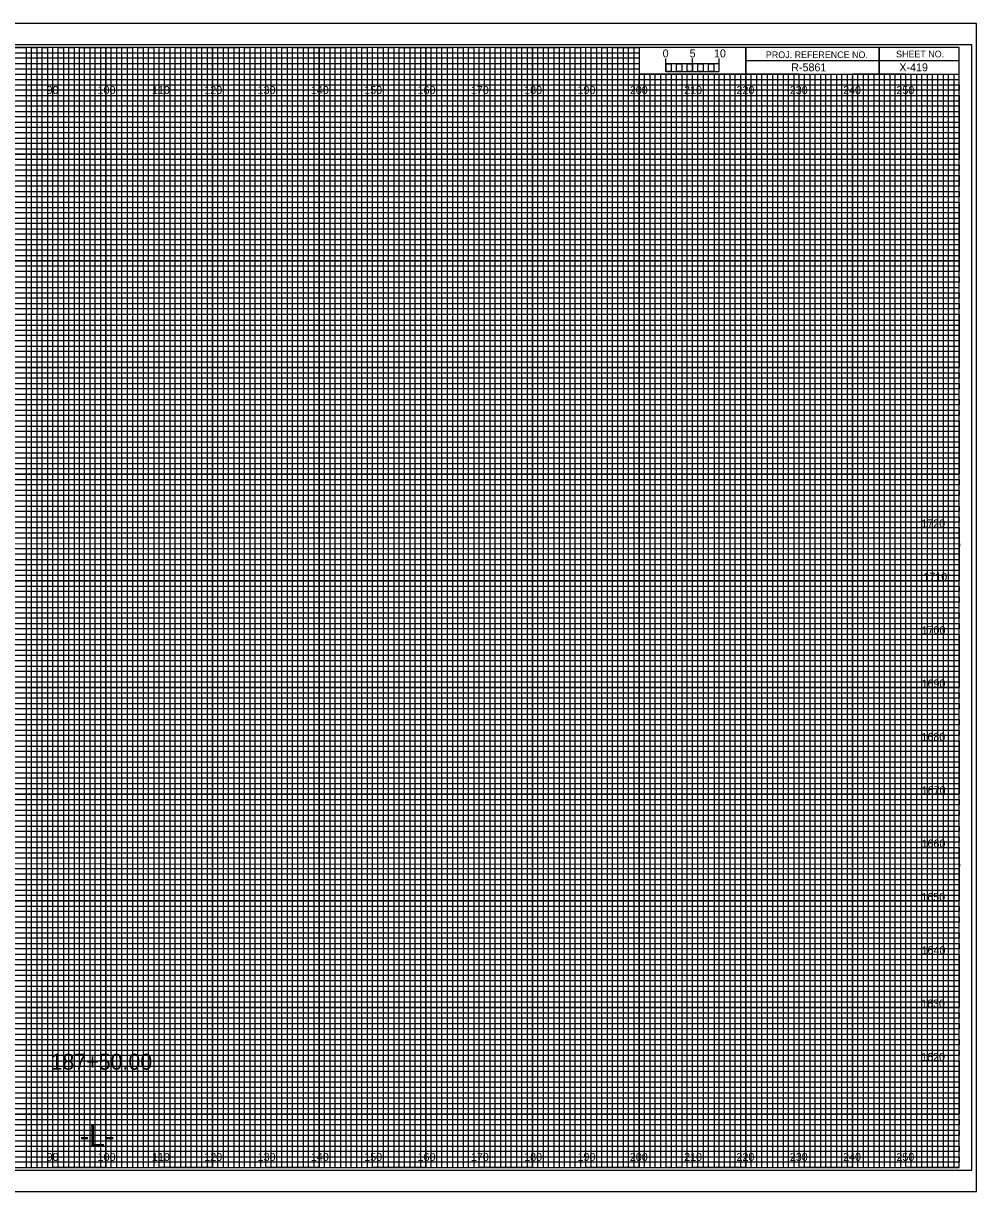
# Model space of a CAD drawing. Extents: x -13 to 323, y -5 to 6154.
# Drawn here: x 144.5 to 323.3, y 3295.5 to 3514.5 of the extents above; entities that cross this region are included whole.
import ezdxf

# ---------------------------------------------------------------- set-up
doc = ezdxf.new("R2010")
doc.units = 0
for name, color, linetype in [('Exist CMT Ground Line', 7, 'Continuous'), ('Prop Horizontal Alignment', 7, 'Continuous'), ('Prop Retaining Wall', 7, 'Continuous'), ('Prop XS Alignment Label', 7, 'Continuous'), ('Prop XS Bar Scale Labels', 7, 'Continuous'), ('Prop XS DDE', 7, 'Continuous'), ('Prop XS DDE Elevations', 7, 'Continuous'), ('Prop XS DDE Slope Text', 7, 'Continuous'), ('Prop XS Earthwork Shape', 7, 'Continuous'), ('Prop XS Elevation Labels', 7, 'Continuous'), ('Prop XS Project Number', 7, 'Continuous'), ('Prop XS Sheet Number', 7, 'Continuous'), ('Prop XS Station Labels', 7, 'Continuous'), ('Raster_Level_0', 7, 'Continuous'), ('Scratch_Level_3', 7, 'Continuous'), ('Sheet Cutting Line CELL', 7, 'Continuous')]:
    doc.layers.add(name, color=color, linetype=linetype)

msp = doc.modelspace()

# ---------------------------------------------------------------- linework, layer by layer
at = {"layer": 'Exist CMT Ground Line'}
for p, q in [((265, 3505.49), (265, 3507.9)), ((265, 3506.9), (265, 3507.9)), ((270, 3505.49), (270, 3507.9)), ((275, 3505.49), (275, 3507.9)), ((275, 3506.9), (275, 3507.9))]:
    msp.add_line(p, q, dxfattribs=at)
for points in [[(275, 3506.9), (265, 3506.9), (265, 3505.49), (275, 3505.49)], [(265, 3506.9), (266, 3506.9), (266, 3505.49), (265, 3505.49)], [(267, 3506.9), (268, 3506.9), (268, 3505.49), (267, 3505.49)], [(269, 3506.9), (270, 3506.9), (270, 3505.49), (269, 3505.49)], [(271, 3506.9), (272, 3506.9), (272, 3505.49), (271, 3505.49)], [(273, 3506.9), (274, 3506.9), (274, 3505.49), (273, 3505.49)]]:
    msp.add_lwpolyline(points, close=True, dxfattribs=at)
at = {"layer": 'Prop Retaining Wall'}
for p, q in [((0, 3509), (260, 3509)), ((260, 3509), (260, 3507.98)), ((260, 3507.98), (0, 3507.98)), ((0, 3507), (260, 3507)), ((260, 3507), (260, 3505.89)), ((260, 3505.89), (0, 3505.89)), ((0, 3504), (320, 3504))]:
    msp.add_line(p, q, dxfattribs=at)
for points in [[(0, 3503), (270, 3503), (320, 3503), (320, 3502), (0, 3502)], [(0, 3501), (320, 3501), (320, 3499), (0, 3499)], [(0, 3498), (320, 3498), (320, 3497), (0, 3496.98)], [(0, 3496), (320, 3496), (320, 3494), (0, 3494)], [(0, 3493), (320, 3493), (320, 3492), (0, 3492)], [(0, 3491), (320, 3491), (320, 3489), (0, 3489)], [(0, 3488), (320, 3488), (320, 3487), (0, 3487)], [(0, 3486), (320, 3486), (320, 3484), (0, 3484)], [(0, 3483), (320, 3483), (320, 3482), (0, 3482)], [(0, 3481), (320, 3481), (320, 3479), (0, 3479)], [(0, 3478), (320, 3478), (320, 3477), (0, 3477)], [(0, 3476), (320, 3476), (320, 3473.95), (320, 3473), (320, 3472), (0, 3472)], [(0, 3474), (320, 3474), (320, 3473), (0, 3473)], [(0, 3471), (320, 3471), (320, 3469), (0, 3469.03)], [(0, 3469.03), (320, 3469), (320, 3468), (0, 3468)], [(0, 3467), (320, 3467), (320, 3466), (0, 3466)], [(0, 3464), (320, 3464), (320, 3463), (0, 3463)], [(0, 3462), (320, 3462), (320, 3461), (0, 3461)], [(-0.07, 3458.89), (320, 3458.89), (320, 3457.88), (-0.07, 3457.88)], [(0, 3457), (320, 3457), (320, 3456), (0, 3456)], [(0, 3454), (320, 3454), (320, 3453), (0, 3453)], [(0, 3452), (320, 3452), (320, 3451), (0, 3451)], [(0, 3449), (320, 3449), (320, 3448), (0, 3448)], [(0, 3447), (320, 3447), (320, 3446), (0, 3446)], [(0, 3444), (320, 3444), (320, 3443), (0, 3443)], [(0, 3442), (320, 3442), (320, 3441), (0, 3441)], [(0, 3439), (320, 3439), (319.99, 3437.98), (0, 3438)], [(0, 3437), (320, 3437), (320, 3436), (0, 3436)], [(0, 3434), (320, 3434), (320, 3433), (0, 3433)], [(0, 3432), (320, 3432), (320, 3431), (0, 3431)], [(0, 3429), (320, 3429), (320, 3428), (0, 3428)], [(0, 3427), (320, 3427), (320, 3426), (0, 3426)], [(0, 3424), (320, 3424), (320, 3423), (0, 3423)], [(0, 3422), (320, 3422), (320, 3421), (0, 3421)], [(0, 3419), (320, 3419), (320, 3418), (0, 3418)], [(0, 3416.99), (320.07, 3416.91), (320, 3416), (0, 3416)], [(0, 3414), (320, 3414), (320, 3413), (0, 3413)], [(0, 3412), (320, 3412), (320, 3411), (0, 3411)], [(0, 3409), (320, 3409), (320, 3408), (0, 3408)], [(0, 3407), (320, 3407), (320, 3406), (0, 3406)], [(0, 3404), (320, 3404), (320, 3403), (0, 3403)], [(0, 3402), (320, 3402), (320, 3401), (0, 3401)], [(0, 3399), (320, 3399), (320, 3398), (0, 3398)], [(0, 3397), (320, 3397), (320, 3396), (0, 3396)], [(0, 3394), (320, 3394), (320, 3393), (0, 3393)], [(0, 3392), (320, 3392), (320, 3391), (0, 3391)], [(0, 3389), (320, 3389), (320, 3388), (0, 3388)], [(0, 3387), (320, 3387), (320, 3386), (0, 3386)], [(0, 3384), (320, 3384), (320, 3383), (0, 3383)], [(0, 3382), (320, 3382), (320, 3381), (0, 3381)], [(0, 3379), (320, 3379), (319.99, 3377.98), (0, 3378)], [(0, 3377), (320, 3377), (320, 3376), (0, 3376)], [(0, 3374), (320, 3374), (320, 3373), (0, 3373)], [(0, 3372), (320, 3372), (320, 3371), (0, 3371)], [(0, 3369), (320, 3369), (320, 3368), (0, 3368)], [(0, 3367), (320, 3367), (320, 3366), (0, 3366)], [(0, 3364), (320, 3364), (320, 3363), (0, 3363)], [(0, 3362), (320, 3362), (320, 3361), (0, 3361)], [(0, 3359), (320, 3359), (320, 3358), (0, 3358)], [(0, 3356.99), (320.07, 3356.91), (320, 3356), (0, 3356)], [(0, 3354), (320, 3354), (320, 3353), (0, 3353)], [(0, 3352), (320, 3352), (320, 3351), (0, 3351)], [(0, 3349), (320, 3349), (320, 3348), (0, 3348)], [(0, 3347), (320, 3347), (320, 3346), (0, 3346)], [(0, 3344), (320, 3344), (320, 3343), (0, 3343)], [(0, 3342), (320, 3342), (320, 3341), (0, 3341)], [(0, 3339), (320, 3339), (320, 3338), (0, 3338)], [(0, 3337), (320, 3337), (320, 3336), (0, 3336)], [(0, 3334), (320, 3334), (320, 3333), (0, 3333)], [(0, 3332), (320, 3332), (320, 3331), (0, 3331)], [(0, 3329), (320, 3329), (320, 3328), (0, 3328)], [(0, 3327), (320, 3327), (320, 3326), (0, 3326)], [(0, 3324), (320, 3324), (320, 3323), (0, 3323)], [(0, 3322), (320, 3322), (320, 3321), (0, 3321)], [(0, 3319), (320, 3319), (320, 3318), (0, 3318)], [(0, 3317), (320, 3317), (320, 3316), (0, 3316)], [(0, 3314), (320, 3314), (320, 3313), (0, 3313)], [(0, 3312), (320, 3312), (320, 3311), (0, 3311)], [(0, 3309), (320, 3309), (320, 3308), (0, 3308)], [(0, 3307), (320, 3307), (320, 3306), (0, 3306)], [(0, 3304), (320, 3304), (320, 3303), (0, 3303)], [(0, 3302), (320, 3302), (320, 3301), (0, 3301)]]:
    msp.add_lwpolyline(points, dxfattribs=at)
at = {"layer": 'Prop XS Alignment Label'}
for p, q in [((305, 3510), (305, 3505)), ((305, 3505), (305, 3510)), ((280, 3507.5), (280, 3505)), ((320, 3507.49), (280, 3507.49)), ((280, 3505), (320, 3505))]:
    msp.add_line(p, q, dxfattribs=at)
for points in [[(320, 3510), (0, 3510), (0, 3300), (320, 3300)], [(280, 3510), (260, 3510), (260, 3505.03), (280, 3505.03)], [(320, 3510), (280, 3510), (280, 3505), (320, 3505)]]:
    msp.add_lwpolyline(points, close=True, dxfattribs=at)
at = {"layer": 'Prop XS DDE'}
msp.add_lwpolyline([(-13.4, 3295.5), (323.3, 3295.5), (323.3, 3514.5), (-13.4, 3514.5)], close=True, dxfattribs=at)
at = {"layer": 'Prop XS DDE Elevations'}
for p, q in [((150, 3300), (150, 3510)), ((160, 3300), (160, 3510)), ((170, 3300), (170, 3510)), ((180, 3300), (180, 3510)), ((190, 3300), (190, 3510)), ((200, 3300), (200, 3510)), ((210, 3300), (210, 3510)), ((220, 3300), (220, 3510)), ((230, 3300), (230, 3510)), ((240, 3300), (240, 3510)), ((250, 3300), (250, 3510)), ((260, 3300), (260, 3504.69)), ((270, 3300), (270, 3504.69)), ((280, 3300), (280, 3504.69)), ((290, 3300), (290, 3504.69)), ((300, 3300), (300, 3504.69)), ((310, 3300), (310, 3504.69)), ((0, 3500), (320, 3500)), ((0, 3490), (320, 3490)), ((0, 3480), (320, 3480)), ((0, 3470), (320, 3470)), ((0, 3460), (320, 3460)), ((0, 3450), (320, 3450)), ((0, 3440), (320, 3440)), ((0, 3430), (320, 3430)), ((0, 3420), (320, 3420)), ((0, 3410), (320, 3410)), ((0, 3400), (320, 3400)), ((0, 3390), (320, 3390)), ((0, 3380), (320, 3380)), ((0, 3370), (320, 3370)), ((0, 3360), (320, 3360)), ((0, 3350), (320, 3350)), ((0, 3340), (320, 3340)), ((0, 3330), (320, 3330)), ((0, 3320), (320, 3320)), ((0, 3310), (320, 3310))]:
    msp.add_line(p, q, dxfattribs=at)
at = {"layer": 'Prop XS DDE Slope Text'}
msp.add_lwpolyline([(-10.8, 3299.5), (322.4, 3299.5), (322.4, 3510.5), (-10.8, 3510.5)], close=True, dxfattribs=at)
at = {"layer": 'Prop XS Earthwork Shape'}
for p, q in [((150, 3510), (140, 3510)), ((150, 3300), (150, 3510)), ((170, 3510), (160, 3510)), ((160, 3510), (160, 3300)), ((170, 3300), (170, 3510)), ((190, 3510), (180, 3510)), ((180, 3510), (180, 3300)), ((190, 3300), (190, 3510)), ((210, 3510), (200, 3510)), ((200, 3510), (200, 3300)), ((210, 3300), (210, 3510)), ((230, 3510), (220, 3510)), ((220, 3510), (220, 3300)), ((230, 3300), (230, 3510)), ((250, 3510), (240, 3510)), ((240, 3510), (240, 3300)), ((250, 3300), (250, 3510)), ((260, 3510), (260, 3300)), ((270, 3300), (270, 3505)), ((290, 3505), (280, 3505)), ((280, 3505), (280, 3300)), ((290, 3300), (290, 3505)), ((310, 3505), (300, 3505)), ((300, 3505), (300, 3300)), ((310, 3300), (310, 3505)), ((160, 3300), (150, 3300)), ((180, 3300), (170, 3300)), ((200, 3300), (190, 3300)), ((220, 3300), (210, 3300)), ((240, 3300), (230, 3300)), ((260, 3300), (250, 3300)), ((280, 3300), (270, 3300)), ((300, 3300), (290, 3300)), ((320, 3300), (310, 3300)), ((320, 3300), (320, 3300))]:
    msp.add_line(p, q, dxfattribs=at)
for points in [[(0, 3500), (320, 3500), (320, 3490), (0, 3490)], [(0, 3480), (320, 3480), (320, 3470), (0, 3470)], [(0, 3460), (320, 3460), (320, 3450), (0, 3450)], [(0, 3440), (320, 3440), (320, 3430), (0, 3430)], [(0, 3420), (320, 3420), (320, 3410), (0, 3410)], [(0, 3400), (320, 3400), (320, 3390), (0, 3390)], [(0, 3380), (320, 3380), (320, 3370), (0, 3370)], [(0, 3360), (320, 3360), (320, 3350), (0, 3350)], [(0, 3340), (320, 3340), (320, 3330), (0, 3330)], [(0, 3320), (320, 3320), (320, 3310), (0, 3310)]]:
    msp.add_lwpolyline(points, dxfattribs=at)
at = {"layer": 'Prop XS Elevation Labels'}
for p, q in [((267, 3505), (266.01, 3505)), ((266.01, 3505), (266.01, 3300)), ((267, 3300), (267, 3505)), ((269, 3505), (268, 3505)), ((268, 3505), (268, 3300)), ((269, 3300), (269, 3505)), ((266.01, 3300), (265, 3300)), ((268, 3300), (267, 3300))]:
    msp.add_line(p, q, dxfattribs=at)
for points in [[(145, 3300), (146, 3300), (146, 3510), (147, 3510), (147, 3300)], [(147, 3300), (148, 3300), (148, 3510), (149, 3510), (149, 3300)], [(150, 3300), (151, 3300), (151, 3510), (152, 3510), (152, 3300)], [(152, 3300), (153, 3300), (153, 3510), (154, 3510), (154, 3300)], [(155, 3300), (156, 3300), (156, 3510), (157, 3510), (157, 3300)], [(157, 3300), (158, 3300), (158, 3510), (159, 3510), (159, 3300)], [(160, 3300), (161, 3300), (161, 3510), (162, 3510), (162, 3300)], [(162, 3300), (163, 3300), (163, 3510), (164, 3510), (164, 3300)], [(165, 3300), (166, 3300), (166, 3510), (167, 3510), (167, 3300)], [(167, 3300), (168, 3300), (168, 3510), (169, 3510), (169, 3300)], [(170, 3300), (171, 3300), (171, 3510), (172, 3510), (172, 3300)], [(172, 3300), (173, 3300), (173, 3510), (174, 3510), (174, 3300)], [(175, 3300), (176, 3300), (176, 3510), (177, 3510), (177, 3300)], [(177, 3300), (178, 3300), (178, 3510), (179, 3510), (179, 3300)], [(180, 3300), (181, 3300), (181, 3510), (182, 3510), (182, 3300)], [(182, 3300), (183, 3300), (183, 3510), (184, 3510), (184, 3300)], [(185, 3300), (186, 3300), (186, 3510), (187, 3510), (187, 3300)], [(187, 3300), (188, 3300), (188, 3510), (189, 3510), (189, 3300)], [(190, 3300), (191, 3300), (191, 3510), (192, 3510), (192, 3300)], [(192, 3300), (193, 3300), (193, 3510), (194, 3510), (194, 3300)], [(195, 3300), (196, 3300), (196, 3510), (197, 3510), (197, 3300)], [(197, 3300), (198, 3300), (198, 3510), (199, 3510), (199, 3300)], [(200, 3300), (201, 3300), (201, 3510), (202, 3510), (202, 3300)], [(202, 3300), (203, 3300), (203, 3510), (204, 3510), (204, 3300)], [(205, 3300), (206, 3300), (206, 3510), (207, 3510), (207, 3300)], [(207, 3300), (208, 3300), (208, 3510), (209, 3510), (209, 3300)], [(210, 3300), (211, 3300), (211, 3510), (212, 3510), (212, 3300)], [(212, 3300), (213, 3300), (213, 3510), (214, 3510), (214, 3300)], [(215, 3300), (216, 3300), (216, 3510), (217, 3510), (217, 3300)], [(217, 3300), (218, 3300), (218, 3510), (219, 3510), (219, 3300)], [(220, 3300), (221, 3300), (221, 3510), (222, 3510), (222, 3300)], [(222, 3300), (223, 3300), (223, 3510), (224, 3510), (224, 3300)], [(225, 3300), (226, 3300), (226, 3510), (227, 3510), (227, 3300)], [(227, 3300), (228, 3300), (228, 3510), (229, 3510), (229, 3300)], [(230, 3300), (231, 3300), (231, 3510), (232, 3510), (232, 3300)], [(232, 3300), (233, 3300), (233, 3510), (234, 3510), (234, 3300)], [(235, 3300), (236, 3300), (236, 3510), (237, 3510), (237, 3300)], [(237, 3300), (238, 3300), (238, 3510), (239, 3510), (239, 3300)], [(240, 3300), (241, 3300), (241, 3510), (242, 3510), (242, 3300)], [(242, 3300), (243, 3300), (243, 3510), (244, 3510), (244, 3300)], [(245, 3300), (246, 3300), (246, 3510), (247, 3510), (247, 3300)], [(247, 3300), (248, 3300), (248, 3510), (249, 3510), (249, 3300)], [(250, 3300), (251, 3300), (251, 3510), (252, 3510), (252, 3300)], [(252, 3300), (253, 3300), (253, 3510), (254, 3510), (254, 3300)], [(255, 3300), (256, 3300), (256, 3510), (257, 3510), (257, 3300)], [(257, 3300), (258, 3300), (258, 3510), (259, 3510), (259, 3300)], [(260, 3300), (261, 3300), (261, 3505), (262.02, 3505), (262.02, 3300)], [(262, 3300), (263, 3300), (263, 3505), (263.99, 3505), (263.99, 3300)], [(270, 3300), (270.98, 3300), (270.98, 3505), (272, 3505), (272, 3300)], [(272, 3300), (273, 3300), (273, 3505), (274.05, 3505), (274.05, 3300)], [(275, 3300), (276, 3300), (276, 3505), (277, 3505), (277, 3300)], [(277, 3300), (278, 3300), (278, 3505), (279, 3505), (279, 3300)], [(280, 3300), (281, 3300), (281, 3505), (282, 3505), (282, 3300)], [(282, 3300), (283, 3300), (283, 3505), (284, 3505), (284, 3300)], [(285, 3300), (286, 3300), (286, 3505), (287, 3505), (287, 3300)], [(287, 3300), (288, 3300), (288, 3505), (289, 3505), (289, 3300)], [(290, 3300), (291, 3300), (291, 3505), (292, 3505), (292, 3300)], [(292, 3300), (293, 3300), (293, 3505), (294, 3505), (294, 3300)], [(295, 3300), (296, 3300), (296, 3505), (297, 3505), (297, 3300)], [(297, 3300), (298, 3300), (298, 3505), (299, 3505), (299, 3300)], [(300, 3300), (301, 3300), (301, 3505), (302, 3505), (302, 3300)], [(302, 3300), (303, 3300), (303, 3505), (304, 3505), (304, 3300)], [(305, 3300), (306, 3300), (306, 3505), (307, 3505), (307, 3300)], [(307, 3300), (308, 3300), (308, 3505), (309, 3505), (309, 3300)], [(310, 3300), (311, 3300), (311, 3505), (312, 3505), (312, 3300)], [(312, 3300), (313, 3300), (313, 3505), (314, 3505), (314, 3300)], [(315, 3300), (316, 3300), (316, 3505), (317, 3505), (317, 3300)], [(317, 3300), (318, 3300), (318, 3505), (319, 3505), (319, 3300)]]:
    msp.add_lwpolyline(points, dxfattribs=at)
at = {"layer": 'Prop XS Station Labels'}
for points in [[(135, 3510), (145, 3510), (145, 3300), (155, 3300), (155, 3510), (165, 3510), (165, 3300), (175, 3300), (175, 3510), (185, 3510), (185, 3300), (195, 3300), (195, 3510), (205, 3510), (205, 3300), (215, 3300), (215, 3510), (225, 3510), (225, 3300), (235, 3300), (235, 3510), (245, 3510), (245, 3300), (255, 3300), (255, 3510), (259.93, 3510), (260, 3510), (260, 3505), (264.99, 3505), (264.99, 3300), (275, 3300), (275, 3505), (285, 3505), (285, 3300), (295, 3300), (295, 3505), (305, 3505), (305, 3300), (315, 3300), (315, 3505)], [(0, 3505), (275, 3505)], [(0, 3485), (320, 3485), (320, 3495), (0, 3495)], [(0, 3465), (320, 3465), (320, 3475), (0, 3475)], [(0, 3445), (320, 3445), (320, 3455), (0, 3455)], [(0, 3425), (320, 3425), (320, 3435), (0, 3435)], [(0, 3405), (320, 3405), (320, 3415), (0, 3415)], [(0, 3385), (320, 3385), (320, 3395), (0, 3395)], [(0, 3365), (320, 3365), (320, 3375), (0, 3375)], [(0, 3345), (320, 3345), (320, 3355), (0, 3355)], [(0, 3325), (320, 3325), (320, 3335), (0, 3335)], [(0, 3305), (320, 3305), (320, 3315), (0, 3315)]]:
    msp.add_lwpolyline(points, dxfattribs=at)
at = {"layer": 'Sheet Cutting Line CELL'}
for p, q in [((323.3, 3514.5), (-13.4, 3514.5)), ((-13.4, 3295.5), (323.3, 3295.5))]:
    msp.add_line(p, q, dxfattribs=at)

# ---------------------------------------------------------------- texts
at = {"layer": 'Exist CMT Ground Line'}
msp.add_text('0', height=1.5, dxfattribs=at).set_placement((264.41, 3508.12))
at = {"layer": 'Prop Horizontal Alignment'}
msp.add_text('187+50.00', height=3, dxfattribs=at).set_placement((149.59, 3318.36))
at = {"layer": 'Prop XS Alignment Label'}
for s, height, p in [('PROJ. REFERENCE NO.', 1.25, (283.77, 3507.99)), ('SHEET NO.', 1.25, (308.19, 3508.12)), ('-L-', 4, (155.06, 3304))]:
    msp.add_text(s, height=height, dxfattribs=at).set_placement(p)
at = {"layer": 'Prop XS Bar Scale Labels'}
for s, p in [('5', (269.47, 3508.12)), ('10', (274.04, 3508.12))]:
    msp.add_text(s, height=1.5, dxfattribs=at).set_placement(p)
at = {"layer": 'Prop XS Project Number'}
msp.add_text('R-5861', height=1.5, dxfattribs=at).set_placement((288.53, 3505.5))
at = {"layer": 'Prop XS Sheet Number'}
msp.add_text('X-419', height=1.5, dxfattribs=at).set_placement((308.8, 3505.51))
at = {"layer": 'Raster_Level_0'}
for s, p in [('90', (148.86, 3501.25)), ('100', (158.44, 3501.25)), ('110', (168.62, 3501.25)), ('120', (178.44, 3501.25)), ('130', (188.44, 3501.25)), ('140', (198.44, 3501.25)), ('150', (208.44, 3501.25)), ('160', (218.44, 3501.25)), ('170', (228.44, 3501.25)), ('180', (238.44, 3501.25)), ('190', (248.44, 3501.25)), ('200', (258.26, 3501.25)), ('210', (268.44, 3501.25)), ('220', (278.26, 3501.25)), ('230', (288.26, 3501.25)), ('240', (298.26, 3501.25)), ('250', (308.26, 3501.25)), ('90', (148.86, 3301.25)), ('100', (158.44, 3301.25)), ('110', (168.62, 3301.25)), ('120', (178.44, 3301.25)), ('130', (188.44, 3301.25)), ('140', (198.44, 3301.25)), ('150', (208.44, 3301.25)), ('160', (218.44, 3301.25)), ('170', (228.44, 3301.25)), ('180', (238.44, 3301.25)), ('190', (248.44, 3301.25)), ('200', (258.26, 3301.25)), ('210', (268.44, 3301.25)), ('220', (278.26, 3301.25)), ('230', (288.26, 3301.25)), ('240', (298.26, 3301.25)), ('250', (308.26, 3301.25))]:
    msp.add_text(s, height=1.5, dxfattribs=at).set_placement(p)
at = {"layer": 'Scratch_Level_3'}
for s, p in [('1720', (312.93, 3420)), ('1710', (313.31, 3410)), ('1700', (312.98, 3400)), ('1690', (312.97, 3390)), ('1680', (312.95, 3380)), ('1670', (313, 3370)), ('1660', (312.97, 3360)), ('1650', (312.92, 3350)), ('1640', (312.97, 3340)), ('1630', (312.89, 3330)), ('1620', (312.9, 3320))]:
    msp.add_text(s, height=1.5, dxfattribs=at).set_placement(p)

doc.saveas('drawing.dxf')
